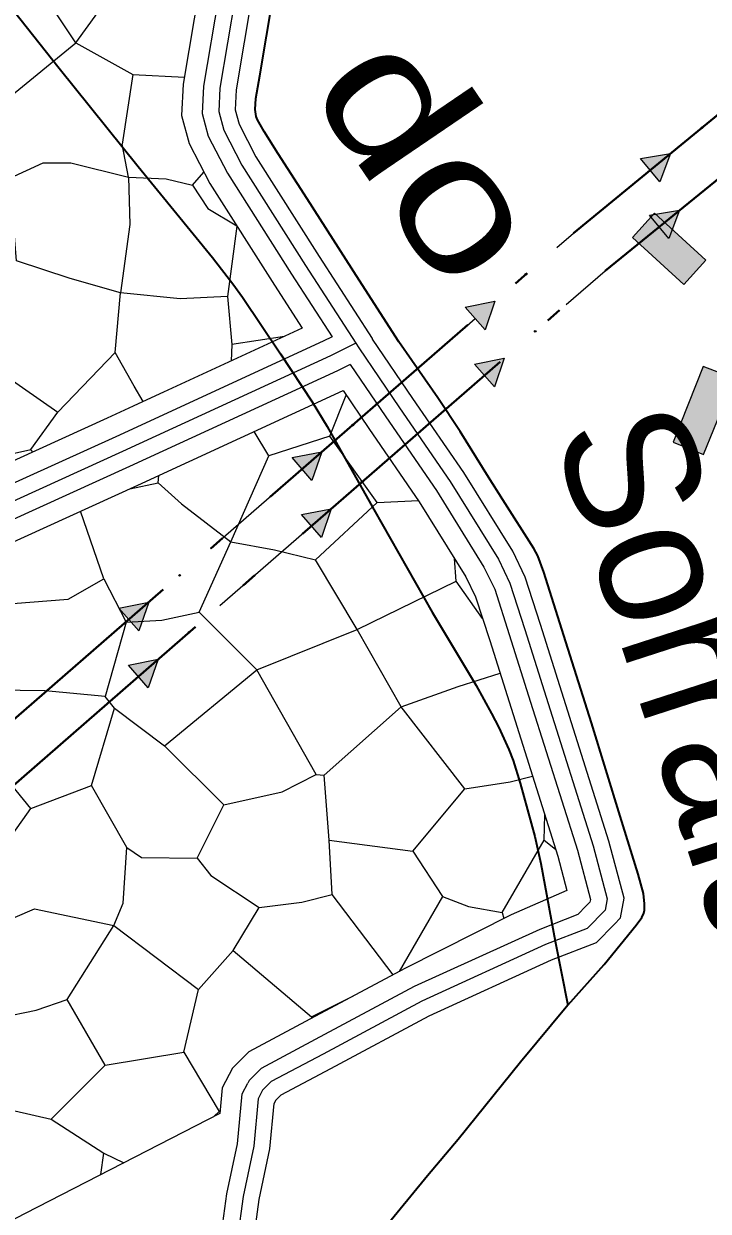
# Model space of a CAD drawing. Extents: x -64005 to -55000, y -89025 to -80000.
# Drawn here: x -60667 to -60249, y -82170 to -81445 of the extents above; entities that cross this region are included whole.
import ezdxf

# ---------------------------------------------------------------- set-up
doc = ezdxf.new("R2010")
doc.units = 0
doc.header["$LTSCALE"] = 32
doc.linetypes.add('DOT_DASHED', pattern=[7.7, 5, -1.2, 0.3, -1.2])
doc.linetypes.add('LONG_DASHED', pattern=[7.5, 6, -1.5])
for name, color, linetype, lineweight in [('18', 7, 'Continuous', 25), ('19', 7, 'Continuous', 25), ('31', 7, 'Continuous', 25), ('39', 7, 'LONG_DASHED', 25), ('6', 7, 'Continuous', 25), ('7', 7, 'Continuous', 13), ('8', 7, 'Continuous', 25)]:
    doc.layers.add(name, color=color, linetype=linetype, lineweight=lineweight)

msp = doc.modelspace()

# ---------------------------------------------------------------- hatches: boundary and pattern name
at = {"layer": '18'}
for points in [[(-60290.53, -81527.56), (-60272.28, -81524.56), (-60278.8, -81541.87)], [(-60284.97, -81562.09), (-60266.71, -81559.18), (-60273.32, -81576.46)], [(-60397.5, -81618.27), (-60379.34, -81614.74), (-60385.36, -81632.23)], [(-60391.79, -81653.06), (-60373.63, -81649.53), (-60379.65, -81667.02)], [(-60503.14, -81710.14), (-60484.98, -81706.61), (-60491, -81724.1)], [(-60497.42, -81744.93), (-60479.27, -81741.4), (-60485.28, -81758.89)], [(-60608.78, -81802.02), (-60590.62, -81798.49), (-60596.64, -81815.98)], [(-60603.06, -81836.81), (-60584.9, -81833.27), (-60590.92, -81850.77)]]:
    msp.add_hatch(color=256, dxfattribs=at).paths.add_polyline_path(points)
at = {"layer": '7'}
for points in [[(-60295.49, -81575.84), (-60264.03, -81604.42), (-60250.59, -81589.62), (-60282.05, -81561.04)], [(-60252.26, -81654.46), (-60270.65, -81700.79), (-60252.08, -81708.22), (-60239.43, -81677.28), (-60227.11, -81682.02), (-60221.42, -81666.28)]]:
    msp.add_hatch(color=256, dxfattribs=at).paths.add_polyline_path(points)

# ---------------------------------------------------------------- linework, layer by layer
at = {"layer": '18'}
for p, q in [((-60447.25, -81673.8), (-60391.43, -81625.25)), ((-60441.54, -81708.59), (-60385.72, -81660.04)), ((-60552.89, -81765.67), (-60497.07, -81717.12)), ((-60547.18, -81800.46), (-60491.35, -81751.91)), ((-60658.53, -81857.55), (-60602.71, -81809)), ((-60652.81, -81892.34), (-60596.99, -81843.79))]:
    msp.add_line(p, q, dxfattribs=at)
at = {"layer": '18', "linetype": 'DOT_DASHED', "lineweight": 40}
for points in [[(-62477.87, -83403.87), (-62367.98, -83378.64), (-62216.73, -83247.74), (-62089.34, -83137.49), (-61996.3, -83056.97), (-61098.84, -82280.26), (-60868.7, -82080.1), (-60312.19, -81596.09), (-60219.71, -81521.05), (-59047.52, -80569.92), (-58561.43, -80162.65), (-58367.89, -80000.48)], [(-62504.64, -83341.78), (-62247.39, -83226.15), (-62239.3, -83222.48), (-62226.91, -83216.87), (-62023.78, -83041.07), (-61118.5, -82257.6), (-60888.39, -82057.46), (-60331.49, -81573.12), (-59784.07, -81124.16), (-59559.17, -80826.16), (-59559.05, -80755.05), (-59556.19, -80635.98), (-59694.59, -80228.4), (-59810.95, -80144.91), (-59929.04, -80078.55)]]:
    msp.add_lwpolyline(points, dxfattribs=at)
at = {"layer": '18'}
for points in [[(-60290.53, -81527.56), (-60272.28, -81524.56), (-60278.8, -81541.87)], [(-60284.97, -81562.09), (-60266.71, -81559.18), (-60273.32, -81576.46)], [(-60397.5, -81618.27), (-60379.34, -81614.74), (-60385.36, -81632.23)], [(-60391.79, -81653.06), (-60373.63, -81649.53), (-60379.65, -81667.02)], [(-60503.14, -81710.14), (-60484.98, -81706.61), (-60491, -81724.1)], [(-60497.42, -81744.93), (-60479.27, -81741.4), (-60485.28, -81758.89)], [(-60608.78, -81802.02), (-60590.62, -81798.49), (-60596.64, -81815.98)], [(-60603.06, -81836.81), (-60584.9, -81833.27), (-60590.92, -81850.77)]]:
    msp.add_lwpolyline(points, close=True, dxfattribs=at)
for points in [[(-60341.62, -81581.93), (-60331.49, -81573.12), (-60284.66, -81534.72)], [(-60335.9, -81616.71), (-60312.19, -81596.09), (-60279.15, -81569.28)]]:
    msp.add_lwpolyline(points, dxfattribs=at)
for centre in [(-60252.95, -81508.7), (-60360.48, -81598.33), (-60354.77, -81633.12), (-60466.12, -81690.21), (-60460.4, -81724.99), (-60571.76, -81782.08), (-60566.04, -81816.87)]:
    msp.add_circle(centre, 0.5, dxfattribs=at)
at = {"layer": '19'}
for p, q in [((-60600.4, -81476.33), (-60606.81, -81518.73)), ((-60507.87, -81636.26), (-60540, -81641.18)), ((-60480.06, -81697.13), (-60470.06, -81672.11)), ((-60661.4, -81706.75), (-60662.5, -81705.14)), ((-60451.21, -81737.55), (-60426.05, -81736.43)), ((-60386.91, -81808.35), (-60403.03, -81785.59)), ((-60349.31, -81943.76), (-60342.4, -81949.19)), ((-60441.51, -82025.87), (-60478.78, -81976.81)), ((-60411.39, -81978.12), (-60437.82, -82023.89)), ((-60374.85, -81987.82), (-60373.84, -81991.47)), ((-60491.21, -82051.56), (-60491.37, -82052.59)), ((-60619.86, -82147.88), (-60618.02, -82134.84))]:
    msp.add_line(p, q, dxfattribs=at)
for points in [[(-60594.45, -81291.59), (-60585.26, -81297.43), (-60574.89, -81306.23), (-60563.09, -81318.68), (-60554.93, -81332.77), (-60547.08, -81348.03), (-60546.47, -81352.17), (-60549.01, -81364.41), (-60559.48, -81421.62), (-60569.56, -81482.1), (-60570.58, -81501.32), (-60566, -81518.48), (-60553.4, -81542.81), (-60513.94, -81604.95), (-60496.98, -81631.24)], [(-60635.13, -81456.96), (-60600.77, -81409.36), (-60618.26, -81362.21)], [(-60676.52, -81490.89), (-60635.13, -81456.96), (-60651.86, -81431.85), (-60669.77, -81410.67)], [(-60635.13, -81456.96), (-60600.4, -81476.33), (-60568.88, -81478.01)], [(-60675.38, -81539.48), (-60654.97, -81530.16), (-60638.09, -81530.16), (-60603.03, -81539.04), (-60606.81, -81518.73)], [(-60603.03, -81539.04), (-60579.94, -81539.92), (-60563.97, -81543.92), (-60556.99, -81535.89)], [(-60603.03, -81539.04), (-60602.14, -81567.9), (-60607.91, -81609.65), (-60638.53, -81600.77), (-60671.38, -81590.11), (-60675.38, -81539.48)], [(-60563.97, -81543.92), (-60554.65, -81558.12), (-60536.92, -81568.76)], [(-60536.9, -81568.8), (-60542.66, -81611.87), (-60571.51, -81613.2), (-60607.91, -81609.65)], [(-60700.68, -81640.74), (-60678.49, -81659.85), (-60646.09, -81682.48), (-60611.02, -81646.06), (-60607.91, -81609.65)], [(-60542.66, -81611.87), (-60540, -81641.18), (-60540.31, -81651.2)], [(-60496.98, -81631.24), (-60615.93, -81686.03), (-60895.14, -81813.29), (-60986.25, -81855.47)], [(-60594.04, -81675.95), (-60599.48, -81666.5), (-60611.02, -81646.06)], [(-60962.99, -81893.91), (-60876.39, -81854.21), (-60597.2, -81726.94), (-60471.98, -81669.27)], [(-60471.98, -81669.27), (-60456.28, -81692.4), (-60425.57, -81737.13), (-60397.04, -81783.04), (-60391.15, -81795.26), (-60382.52, -81821.91), (-60369.48, -81863.16), (-60341.07, -81953.42), (-60335.43, -81974.36)], [(-60732.64, -81712.68), (-60710.89, -81711.8), (-60679.81, -81709.13), (-60662.5, -81705.14), (-60646.09, -81682.48)], [(-60584.83, -81725.57), (-60570.63, -81738.44), (-60540.44, -81761.54), (-60517.36, -81709.13), (-60526.3, -81694.29)], [(-60540.44, -81761.54), (-60513.8, -81766.43), (-60488.94, -81772.65), (-60451.21, -81737.55), (-60480.06, -81697.13), (-60517.36, -81709.13)], [(-60602.22, -81729.23), (-60584.83, -81725.57), (-60584.5, -81721.09)], [(-60698.46, -81790.86), (-60673.6, -81799.3), (-60639.86, -81796.63), (-60618.11, -81784.2), (-60632.23, -81742.91)], [(-60604.48, -81810.7), (-60582.7, -81809.39), (-60559.79, -81804.54), (-60540.44, -81761.54)], [(-60559.79, -81804.54), (-60524.57, -81839.78), (-60463.36, -81815.11), (-60488.94, -81772.65)], [(-60463.36, -81815.11), (-60403.03, -81785.59), (-60404.03, -81771.79)], [(-60618.11, -81784.2), (-60604.48, -81810.7), (-60617.25, -81856.09), (-60653.79, -81852.56), (-60684.61, -81852.12)], [(-60488.46, -81903.67), (-60483.62, -81904.11), (-60436.51, -81862.25), (-60463.36, -81815.11)], [(-60611.53, -81863.14), (-60580.93, -81886.04), (-60524.57, -81839.78)], [(-60580.93, -81886.04), (-60544.82, -81922.18), (-60509.16, -81914.25), (-60488.46, -81903.67), (-60524.57, -81839.78)], [(-60436.51, -81862.25), (-60401.72, -81849.93), (-60376.21, -81841.87)], [(-60662.61, -81924.38), (-60625.61, -81910.28), (-60611.53, -81863.14), (-60617.25, -81856.09)], [(-60480.53, -81943.76), (-60429.46, -81950.37), (-60397.75, -81912.48), (-60436.51, -81862.25)], [(-60744.06, -81979.45), (-60688.14, -81978.58), (-60686.82, -81958.31), (-60662.61, -81924.38), (-60682.42, -81900.14)], [(-60561.13, -81954.78), (-60552.74, -81965.35), (-60523.25, -81984.74), (-60497.28, -81981.66), (-60478.78, -81976.81), (-60480.53, -81943.76), (-60483.62, -81904.11)], [(-60397.75, -81912.48), (-60370.01, -81908.07), (-60356.39, -81904.73)], [(-60688.14, -81978.58), (-60684.19, -81995.76), (-60660.4, -81985.61), (-60611.97, -81995.76), (-60606.25, -81982.09), (-60604.04, -81948.16), (-60625.61, -81910.28)], [(-60604.04, -81948.16), (-60595.02, -81954.34), (-60561.13, -81954.78), (-60544.82, -81922.18)], [(-60429.46, -81950.37), (-60411.39, -81978.12), (-60395.54, -81984.3), (-60374.85, -81987.82), (-60349.31, -81943.76), (-60348.99, -81928.27)], [(-60335.43, -81974.36), (-60369.41, -81989.23), (-60434.41, -82022.06), (-60494.87, -82054.47), (-60529.6, -82072.89), (-60539.46, -82082.96), (-60545.88, -82094.98), (-60547.3, -82110.51)], [(-60611.97, -81995.76), (-60560.35, -82034.82), (-60539.2, -82011.03), (-60523.25, -81984.74)], [(-60703.01, -82056.4), (-60659.42, -82047.6), (-60640.48, -82040.99), (-60611.97, -81995.76)], [(-60539.2, -82011.03), (-60491.21, -82051.56), (-60466.56, -82039.22), (-60465.79, -82038.88)], [(-60617.14, -82081.08), (-60569.15, -82073.16), (-60560.35, -82034.82)], [(-60701.25, -82096.94), (-60684.96, -82106.19), (-60650.18, -82114.13), (-60617.14, -82081.08), (-60640.48, -82040.99)], [(-60569.15, -82073.16), (-60547.58, -82109.28), (-60547.15, -82108.89)], [(-60547.3, -82110.51), (-60666.11, -82171.71), (-60758.15, -82219.5), (-60777.14, -82216.82)], [(-60650.18, -82114.13), (-60618.02, -82134.84), (-60605.92, -82140.71)], [(-60550.7, -82112.26), (-60547.58, -82109.28), (-60547.22, -82109.69)]]:
    msp.add_lwpolyline(points, dxfattribs=at)
at = {"layer": '39'}
msp.add_line((-60464.31, -81640.35), (-60462.46, -81643.21), dxfattribs=at)
for points in [[(-60598.83, -81262.92), (-60589.71, -81267.94), (-60571.89, -81279.26), (-60559.39, -81289.86), (-60544.95, -81305.11), (-60535.18, -81321.96), (-60525.36, -81341.06), (-60523.63, -81352.83), (-60526.92, -81368.72), (-60537.32, -81425.49), (-60547.15, -81484.54), (-60547.92, -81498.96), (-60544.89, -81510.31), (-60533.87, -81531.58), (-60494.99, -81592.82), (-60464.31, -81640.35)], [(-60464.31, -81640.35), (-60479.77, -81648.08), (-60606.57, -81706.49), (-60885.75, -81833.74), (-60975.75, -81875.41), (-60996.12, -81882.35)], [(-60462.46, -81643.21), (-60437.7, -81679.7), (-60406.72, -81724.81), (-60377.28, -81772.18), (-60370.21, -81786.86), (-60361.09, -81815.03), (-60348.02, -81856.38), (-60319.47, -81947.12), (-60310.77, -81979.47), (-60312.09, -81986.37), (-60323.12, -81997.69), (-60348.44, -82007.5)], [(-60348.44, -82007.5), (-60424.03, -82042.02), (-60484.28, -82074.31), (-60515.97, -82091.12), (-60521.13, -82096.4), (-60523.89, -82101.56), (-60526.54, -82130.6), (-60533.02, -82161.34), (-60537.22, -82191.95)]]:
    msp.add_lwpolyline(points, dxfattribs=at)
at = {"layer": '6', "lineweight": 35}
for points in [[(-60704.33, -81398.04), (-60645.26, -81472.45), (-60597.07, -81532.51), (-60551.77, -81588.06), (-60539.27, -81604.04), (-60533.31, -81612.26), (-60510.14, -81646.9), (-60490.83, -81676.22), (-60481.65, -81691.18), (-60453.36, -81741.82), (-60417.68, -81804.55), (-60390.82, -81849.24), (-60381.37, -81866.31), (-60377.01, -81875.03), (-60370.94, -81888.39), (-60368.3, -81895.13), (-60363.96, -81908.89), (-60355.11, -81941.44), (-60351.45, -81957.88), (-60342.63, -82005.45), (-60334.84, -82044.41)], [(-60334.84, -82044.41), (-60312.69, -82019.59), (-60293.22, -81995.61), (-60289.81, -81990.92), (-60288.5, -81988.23), (-60288.06, -81986.39), (-60288.09, -81982.69), (-60288.71, -81976.34), (-60291.99, -81964.45), (-60302.86, -81928.98), (-60320.49, -81872.19), (-60336.08, -81822.58), (-60349.61, -81780.15), (-60353.13, -81770.24), (-60355.56, -81765.61), (-60374.63, -81735.88), (-60383.33, -81722.02), (-60400.65, -81694.24), (-60414.19, -81673.77), (-60438.03, -81639.42), (-60462.23, -81601.92), (-60493.87, -81552.18), (-60511.68, -81524.79), (-60520.14, -81511.15), (-60524.18, -81504.04), (-60525.08, -81501.99), (-60525.78, -81497.66), (-60525.24, -81491.01), (-60522.85, -81477.18), (-60514.61, -81428.51)], [(-60334.84, -82044.41), (-60363.75, -82079.26), (-60401.88, -82126.42), (-60420.54, -82148.56), (-60447.39, -82181.37)]]:
    msp.add_lwpolyline(points, dxfattribs=at)
at = {"layer": '7'}
for points in [[(-60295.49, -81575.84), (-60264.03, -81604.42), (-60250.59, -81589.62), (-60282.05, -81561.04)], [(-60252.26, -81654.46), (-60270.65, -81700.79), (-60252.08, -81708.22), (-60239.43, -81677.28), (-60227.11, -81682.02), (-60221.42, -81666.28)]]:
    msp.add_lwpolyline(points, close=True, dxfattribs=at)
at = {"layer": '8'}
for points in [[(-60620.75, -81238.67), (-60606.08, -81247.51), (-60584.6, -81259.32), (-60565.95, -81271.19), (-60552.5, -81282.59), (-60536.89, -81299.08), (-60526.4, -81317.16), (-60515.71, -81337.97), (-60513.48, -81353.13), (-60517.1, -81370.62), (-60527.47, -81427.21), (-60537.19, -81485.63), (-60537.85, -81497.9), (-60535.51, -81506.67), (-60525.19, -81526.59), (-60486.57, -81587.42), (-60454.22, -81637.55)], [(-60344.83, -82016.82), (-60317.47, -82006.23), (-60306.64, -81995.11), (-60302.82, -81991.2), (-60300.52, -81979.08), (-60309.87, -81944.32), (-60338.48, -81853.37), (-60351.57, -81811.98), (-60360.91, -81783.13), (-60368.5, -81767.36), (-60398.35, -81719.34), (-60429.44, -81674.06), (-60454.06, -81637.79), (-60454.12, -81637.7), (-60454.22, -81637.55)], [(-60467.74, -81653.25), (-60475.44, -81657.1), (-60602.41, -81715.58), (-60881.58, -81842.83), (-60972.03, -81884.71), (-60981.19, -81887.82)], [(-60323.6, -81983.85), (-60328.76, -81989.15), (-60352.05, -81998.18)], [(-60527.31, -82193.26), (-60523.16, -82163.05), (-60516.63, -82132.09), (-60514.12, -82104.49), (-60513.16, -82102.71), (-60512.98, -82102.37), (-60509.91, -82099.21), (-60479.58, -82083.13), (-60419.42, -82050.89), (-60344.83, -82016.82)]]:
    msp.add_lwpolyline(points, dxfattribs=at)
at = {"layer": '8', "linetype": 'LONG_DASHED'}
for points in [[(-60596.8, -81275.46), (-60594.81, -81276.55), (-60577.83, -81287.34), (-60566.28, -81297.14), (-60553.01, -81311.14), (-60543.96, -81326.76), (-60535.01, -81344.15), (-60533.78, -81352.54), (-60536.74, -81366.81), (-60547.17, -81423.77), (-60557.11, -81483.46), (-60557.99, -81500.01), (-60554.27, -81513.94), (-60542.55, -81536.57), (-60503.41, -81598.21), (-60478.77, -81636.4)], [(-60478.77, -81636.4), (-60484.1, -81639.06), (-60610.73, -81697.4), (-60889.92, -81824.65), (-60979.47, -81866.11), (-60991.78, -81870.29)], [(-60467.74, -81653.25), (-60445.96, -81685.35), (-60415.1, -81730.28), (-60386.06, -81777), (-60379.51, -81790.59), (-60370.61, -81818.09), (-60357.56, -81859.4), (-60329.07, -81949.92), (-60321.01, -81979.86), (-60321.36, -81981.55), (-60323.6, -81983.85)], [(-60352.05, -81998.18), (-60428.64, -82033.15), (-60488.98, -82065.49), (-60522.03, -82083.02), (-60529.28, -82090.43), (-60530.19, -82092.13)], [(-60547.13, -82190.64), (-60542.88, -82159.64), (-60536.45, -82129.13), (-60533.66, -82098.63), (-60530.19, -82092.13)]]:
    msp.add_lwpolyline(points, dxfattribs=at)

# ---------------------------------------------------------------- texts
at = {"layer": '31', "width": 1.3}
msp.add_text('do', height=80, rotation=304.229, dxfattribs=at).set_placement((-60494.35, -81484.95))
at = {"layer": '31'}
msp.add_text('Sorraia', height=80, rotation=287.943, dxfattribs=at).set_placement((-60344.42, -81695.06))

doc.saveas('drawing.dxf')
